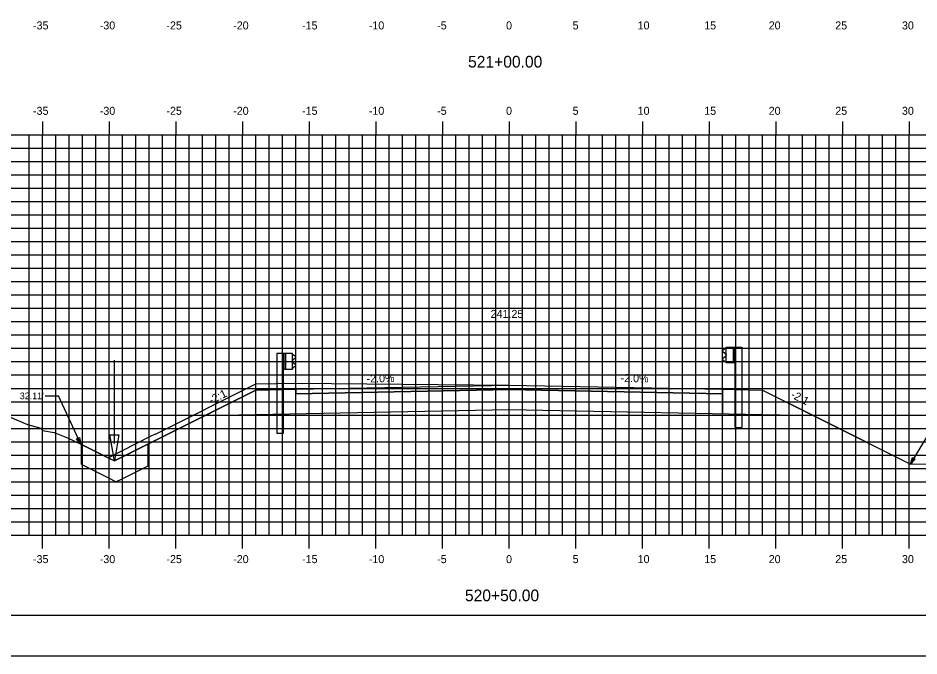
# Model space of a CAD drawing. Extents: x 1170543 to 1177585, y 609599 to 610623.
# Drawn here: x 1174433.2 to 1174500.8, y 609598.8 to 609646.6 of the extents above; entities that cross this region are included whole.
import ezdxf

# ---------------------------------------------------------------- set-up
doc = ezdxf.new("R2010")
doc.units = 0
for name, color, linetype in [('ANNOTATION', 7, 'Continuous'), ('BORDER', 7, 'Continuous'), ('D_Drainage_Ditch_Line', 7, 'Continuous'), ('D_Guardrail_Beam_Lt', 7, 'Continuous'), ('D_Guardrail_Beam_Rt', 7, 'Continuous'), ('D_Roadway_Centerline', 7, 'Continuous'), ('D_Roadway_Centerline_Text', 7, 'Continuous'), ('D_Roadway_Edge_Shoulder', 7, 'Continuous'), ('D_Roadway_Edge_TW', 7, 'Continuous'), ('D_Roadway_Pavement', 7, 'Continuous'), ('D_Roadway_SlopeLines', 7, 'Continuous'), ('D_Roadway_SubGrade', 7, 'Continuous'), ('H_V ANNOTATION', 7, 'Continuous'), ('MAJOR', 7, 'Continuous'), ('MINOR', 7, 'Continuous'), ('PATTERNING', 7, 'Continuous'), ('PLOT BOUNDARY', 7, 'Continuous'), ('S_Roadway_Centerline', 7, 'Continuous'), ('SHADING', 7, 'Continuous')]:
    doc.layers.add(name, color=color, linetype=linetype)

msp = doc.modelspace()

# ---------------------------------------------------------------- linework, layer by layer
at = {"layer": 'ANNOTATION'}
for p, q in [((1174435.232, 609618.306), (1174436.232, 609618.306)), ((1174437.916, 609614.683), (1174436.232, 609618.306)), ((1174500.126, 609613.197), (1174501.511, 609615.465)), ((1174437.925, 609614.679), (1174440.425, 609613.429)), ((1174442.925, 609614.679), (1174442.925, 609613.048)), ((1174442.925, 609613.048), (1174440.925, 609612.048)), ((1174440.925, 609612.048), (1174440.556, 609611.863))]:
    msp.add_line(p, q, dxfattribs=at)
for points in [[(1174437.819, 609615.189), (1174437.916, 609614.683), (1174437.592, 609615.084)], [(1174500.493, 609613.559), (1174500.126, 609613.197), (1174500.28, 609613.689)]]:
    msp.add_lwpolyline(points, close=True, dxfattribs=at)
msp.add_lwpolyline([(1174437.925, 609614.679), (1174437.925, 609613.179), (1174439.925, 609612.179), (1174440.556, 609611.863)], dxfattribs=at)
at = {"layer": 'BORDER'}
msp.add_line((1174395.044, 609601.872), (1174555.044, 609601.872), dxfattribs=at)
at = {"layer": 'D_Drainage_Ditch_Line'}
msp.add_line((1174440.425, 609614.741), (1174440.425, 609620.985), dxfattribs=at)
msp.add_lwpolyline([(1174440.097, 609615.397), (1174440.753, 609615.397), (1174440.425, 609613.429)], close=True, dxfattribs=at)
at = {"layer": 'D_Guardrail_Beam_Lt'}
for p, q in [((1174452.614, 609621.484), (1174452.614, 609615.484)), ((1174453.085, 609621.484), (1174452.614, 609621.484)), ((1174453.773, 609621.484), (1174453.085, 609621.484)), ((1174453.085, 609621.484), (1174453.085, 609620.317)), ((1174453.148, 609621.484), (1174453.148, 609620.317)), ((1174453.252, 609621.484), (1174453.252, 609620.317)), ((1174453.773, 609620.317), (1174453.773, 609621.484)), ((1174453.773, 609621.401), (1174453.847, 609621.386)), ((1174454.006, 609621.136), (1174453.811, 609621)), ((1174453.863, 609621.379), (1174454.006, 609621.279)), ((1174453.847, 609620.415), (1174453.773, 609620.401)), ((1174453.777, 609620.936), (1174453.777, 609620.865)), ((1174453.811, 609620.801), (1174454.006, 609620.665)), ((1174454.006, 609620.522), (1174453.863, 609620.422)), ((1174453.085, 609620.317), (1174453.773, 609620.317)), ((1174453.106, 609615.484), (1174453.106, 609620.317)), ((1174453.106, 609615.484), (1174452.614, 609615.484))]:
    msp.add_line(p, q, dxfattribs=at)
for centre, major_axis, start_param, end_param in [((1174453.839, 609621.345), (0.0417, 0), 0.959931, 1.376053), ((1174453.956, 609621.208), (0.0877, 0), 5.323254, 7.243116), ((1174453.856, 609620.936), (-0.0789, 0), 5.323254, 6.283185), ((1174453.856, 609620.865), (-0.0789, 0), 6.283185, 7.243116), ((1174453.839, 609620.456), (0.0417, 0), 4.907132, 5.323254), ((1174453.956, 609620.593), (0.0877, 0), 5.323254, 7.243116)]:
    msp.add_ellipse(centre, major_axis=major_axis, ratio=0.995501, start_param=start_param, end_param=end_param, dxfattribs=at)
at = {"layer": 'D_Guardrail_Beam_Rt'}
for p, q in [((1174486.224, 609621.843), (1174486.081, 609621.743)), ((1174486.314, 609621.864), (1174486.24, 609621.849)), ((1174486.314, 609621.947), (1174487.002, 609621.947)), ((1174486.314, 609620.781), (1174486.314, 609621.947)), ((1174486.835, 609621.947), (1174486.835, 609620.781)), ((1174486.939, 609621.947), (1174486.939, 609620.781)), ((1174487.002, 609621.947), (1174487.473, 609621.947)), ((1174487.002, 609621.947), (1174487.002, 609620.781)), ((1174487.473, 609621.947), (1174487.473, 609615.947)), ((1174486.081, 609621.6), (1174486.276, 609621.464)), ((1174486.276, 609621.265), (1174486.081, 609621.128)), ((1174486.31, 609621.399), (1174486.31, 609621.329)), ((1174486.081, 609620.985), (1174486.224, 609620.885)), ((1174486.24, 609620.879), (1174486.314, 609620.864)), ((1174487.002, 609620.781), (1174486.314, 609620.781)), ((1174486.981, 609615.947), (1174486.981, 609620.781)), ((1174486.981, 609615.947), (1174487.473, 609615.947))]:
    msp.add_line(p, q, dxfattribs=at)
for centre, major_axis, start_param, end_param in [((1174486.131, 609621.671), (-0.0877, 0), 5.323254, 7.243116), ((1174486.248, 609621.809), (-0.0417, 0), 4.907132, 5.323254), ((1174486.131, 609621.057), (-0.0877, 0), 5.323254, 7.243116), ((1174486.231, 609621.399), (0.0789, 0), 0, 0.959931), ((1174486.231, 609621.329), (0.0789, 0), 5.323254, 6.283185), ((1174486.248, 609620.919), (-0.0417, 0), 0.959931, 1.376053)]:
    msp.add_ellipse(centre, major_axis=major_axis, ratio=0.995501, start_param=start_param, end_param=end_param, dxfattribs=at)
at = {"layer": 'D_Roadway_Centerline'}
msp.add_lwpolyline([(1174440.425, 609613.429), (1174446.182, 609616.308), (1174451.043, 609618.738), (1174454.043, 609618.798), (1174470.043, 609619.118), (1174486.043, 609618.798), (1174489.043, 609618.738), (1174493.904, 609616.308), (1174500.126, 609613.197)], dxfattribs=at)
at = {"layer": 'D_Roadway_Edge_Shoulder'}
for points in [[(1174454.043, 609618.798), (1174454.043, 609618.465)], [(1174486.043, 609618.798), (1174486.043, 609618.465)]]:
    msp.add_lwpolyline(points, dxfattribs=at)
at = {"layer": 'D_Roadway_Edge_TW'}
msp.add_lwpolyline([(1174454.043, 609618.465), (1174454.043, 609618.798), (1174470.043, 609619.118), (1174486.043, 609618.798), (1174486.043, 609618.465), (1174470.043, 609618.785)], close=True, dxfattribs=at)
at = {"layer": 'D_Roadway_Pavement'}
msp.add_lwpolyline([(1174454.043, 609618.465), (1174454.043, 609618.465), (1174470.043, 609618.785), (1174486.043, 609618.465), (1174486.043, 609618.465), (1174470.043, 609618.785)], close=True, dxfattribs=at)
for points in [[(1174454.043, 609618.465), (1174454.043, 609618.465)], [(1174454.043, 609618.465), (1174454.043, 609618.465)], [(1174486.043, 609618.465), (1174486.043, 609618.465)], [(1174486.043, 609618.465), (1174486.043, 609618.465)]]:
    msp.add_lwpolyline(points, dxfattribs=at)
at = {"layer": 'D_Roadway_SlopeLines'}
for p, q in [((1174439.961, 609613.661), (1174440.425, 609613.429)), ((1174500.126, 609613.197), (1174500.126, 609613.197))]:
    msp.add_line(p, q, dxfattribs=at)
for points in [[(1174451.043, 609618.738), (1174440.425, 609613.429)], [(1174489.043, 609618.738), (1174500.126, 609613.197)]]:
    msp.add_lwpolyline(points, dxfattribs=at)
at = {"layer": 'D_Roadway_SubGrade'}
for p, q in [((1174451.043, 609618.738), (1174446.182, 609616.308)), ((1174454.043, 609618.798), (1174451.043, 609618.738)), ((1174454.043, 609616.965), (1174454.043, 609618.798)), ((1174454.043, 609618.465), (1174470.043, 609618.785)), ((1174454.043, 609616.965), (1174454.043, 609618.465)), ((1174470.043, 609618.785), (1174486.043, 609618.465)), ((1174486.043, 609618.465), (1174486.043, 609616.965))]:
    msp.add_line(p, q, dxfattribs=at)
msp.add_lwpolyline([(1174486.043, 609616.965), (1174486.043, 609618.798), (1174489.043, 609618.738), (1174492.863, 609616.829)], dxfattribs=at)
at = {"layer": 'MAJOR'}
for p, q in [((1174435.043, 609638.874), (1174435.043, 609637.872)), ((1174440.043, 609638.874), (1174440.043, 609637.872)), ((1174445.043, 609638.874), (1174445.043, 609637.872)), ((1174450.043, 609638.874), (1174450.043, 609637.872)), ((1174455.043, 609638.874), (1174455.043, 609637.872)), ((1174460.043, 609638.874), (1174460.043, 609637.872)), ((1174465.043, 609638.874), (1174465.043, 609637.872)), ((1174470.043, 609638.874), (1174470.043, 609637.872)), ((1174475.043, 609638.874), (1174475.043, 609637.872)), ((1174480.043, 609638.874), (1174480.043, 609637.872)), ((1174485.043, 609638.874), (1174485.043, 609637.872)), ((1174490.043, 609638.874), (1174490.043, 609637.872)), ((1174495.043, 609638.874), (1174495.043, 609637.872)), ((1174500.043, 609638.874), (1174500.043, 609637.872)), ((1174400.043, 609637.872), (1174540.043, 609637.872)), ((1174400.043, 609637.872), (1174540.043, 609637.872)), ((1174435.043, 609607.872), (1174435.043, 609637.872)), ((1174440.043, 609607.872), (1174440.043, 609637.872)), ((1174445.043, 609607.872), (1174445.043, 609637.872)), ((1174450.043, 609607.872), (1174450.043, 609637.872)), ((1174455.043, 609607.872), (1174455.043, 609637.872)), ((1174460.043, 609607.872), (1174460.043, 609637.872)), ((1174465.043, 609607.872), (1174465.043, 609637.872)), ((1174470.043, 609607.872), (1174470.043, 609637.872)), ((1174475.043, 609607.872), (1174475.043, 609637.872)), ((1174480.043, 609607.872), (1174480.043, 609637.872)), ((1174485.043, 609607.872), (1174485.043, 609637.872)), ((1174490.043, 609607.872), (1174490.043, 609637.872)), ((1174495.043, 609607.872), (1174495.043, 609637.872)), ((1174500.043, 609607.872), (1174500.043, 609637.872)), ((1174400.043, 609632.872), (1174540.043, 609632.872)), ((1174400.043, 609627.872), (1174540.043, 609627.872)), ((1174400.043, 609622.872), (1174540.043, 609622.872)), ((1174400.043, 609617.872), (1174540.043, 609617.872)), ((1174400.043, 609612.872), (1174540.043, 609612.872)), ((1174400.043, 609607.872), (1174540.043, 609607.872)), ((1174400.043, 609607.872), (1174540.043, 609607.872)), ((1174435.043, 609606.87), (1174435.043, 609607.872)), ((1174440.043, 609606.87), (1174440.043, 609607.872)), ((1174445.043, 609606.87), (1174445.043, 609607.872)), ((1174450.043, 609606.87), (1174450.043, 609607.872)), ((1174455.043, 609606.87), (1174455.043, 609607.872)), ((1174460.043, 609606.87), (1174460.043, 609607.872)), ((1174465.043, 609606.87), (1174465.043, 609607.872)), ((1174470.043, 609606.87), (1174470.043, 609607.872)), ((1174475.043, 609606.87), (1174475.043, 609607.872)), ((1174480.043, 609606.87), (1174480.043, 609607.872)), ((1174485.043, 609606.87), (1174485.043, 609607.872)), ((1174490.043, 609606.87), (1174490.043, 609607.872)), ((1174495.043, 609606.87), (1174495.043, 609607.872)), ((1174500.043, 609606.87), (1174500.043, 609607.872))]:
    msp.add_line(p, q, dxfattribs=at)
at = {"layer": 'MINOR'}
for p, q in [((1174434.043, 609607.872), (1174434.043, 609637.872)), ((1174436.043, 609607.872), (1174436.043, 609637.872)), ((1174437.043, 609607.872), (1174437.043, 609637.872)), ((1174438.043, 609607.872), (1174438.043, 609637.872)), ((1174439.043, 609607.872), (1174439.043, 609637.872)), ((1174441.043, 609607.872), (1174441.043, 609637.872)), ((1174442.043, 609607.872), (1174442.043, 609637.872)), ((1174443.043, 609607.872), (1174443.043, 609637.872)), ((1174444.043, 609607.872), (1174444.043, 609637.872)), ((1174446.043, 609607.872), (1174446.043, 609637.872)), ((1174447.043, 609607.872), (1174447.043, 609637.872)), ((1174448.043, 609607.872), (1174448.043, 609637.872)), ((1174449.043, 609607.872), (1174449.043, 609637.872)), ((1174451.043, 609607.872), (1174451.043, 609637.872)), ((1174452.043, 609607.872), (1174452.043, 609637.872)), ((1174453.043, 609607.872), (1174453.043, 609637.872)), ((1174454.043, 609607.872), (1174454.043, 609637.872)), ((1174456.043, 609607.872), (1174456.043, 609637.872)), ((1174457.043, 609607.872), (1174457.043, 609637.872)), ((1174458.043, 609607.872), (1174458.043, 609637.872)), ((1174459.043, 609607.872), (1174459.043, 609637.872)), ((1174461.043, 609607.872), (1174461.043, 609637.872)), ((1174462.043, 609607.872), (1174462.043, 609637.872)), ((1174463.043, 609607.872), (1174463.043, 609637.872)), ((1174464.043, 609607.872), (1174464.043, 609637.872)), ((1174466.043, 609607.872), (1174466.043, 609637.872)), ((1174467.043, 609607.872), (1174467.043, 609637.872)), ((1174468.043, 609607.872), (1174468.043, 609637.872)), ((1174469.043, 609607.872), (1174469.043, 609637.872)), ((1174471.043, 609607.872), (1174471.043, 609637.872)), ((1174472.043, 609607.872), (1174472.043, 609637.872)), ((1174473.043, 609607.872), (1174473.043, 609637.872)), ((1174474.043, 609607.872), (1174474.043, 609637.872)), ((1174476.043, 609607.872), (1174476.043, 609637.872)), ((1174477.043, 609607.872), (1174477.043, 609637.872)), ((1174478.043, 609607.872), (1174478.043, 609637.872)), ((1174479.043, 609607.872), (1174479.043, 609637.872)), ((1174481.043, 609607.872), (1174481.043, 609637.872)), ((1174482.043, 609607.872), (1174482.043, 609637.872)), ((1174483.043, 609607.872), (1174483.043, 609637.872)), ((1174484.043, 609607.872), (1174484.043, 609637.872)), ((1174486.043, 609607.872), (1174486.043, 609637.872)), ((1174487.043, 609607.872), (1174487.043, 609637.872)), ((1174488.043, 609607.872), (1174488.043, 609637.872)), ((1174489.043, 609607.872), (1174489.043, 609637.872)), ((1174491.043, 609607.872), (1174491.043, 609637.872)), ((1174492.043, 609607.872), (1174492.043, 609637.872)), ((1174493.043, 609607.872), (1174493.043, 609637.872)), ((1174494.043, 609607.872), (1174494.043, 609637.872)), ((1174496.043, 609607.872), (1174496.043, 609637.872)), ((1174497.043, 609607.872), (1174497.043, 609637.872)), ((1174498.043, 609607.872), (1174498.043, 609637.872)), ((1174499.043, 609607.872), (1174499.043, 609637.872)), ((1174400.043, 609636.872), (1174540.043, 609636.872)), ((1174400.043, 609635.872), (1174540.043, 609635.872)), ((1174400.043, 609634.872), (1174540.043, 609634.872)), ((1174400.043, 609633.872), (1174540.043, 609633.872)), ((1174400.043, 609631.872), (1174540.043, 609631.872)), ((1174400.043, 609630.872), (1174540.043, 609630.872)), ((1174400.043, 609629.872), (1174540.043, 609629.872)), ((1174400.043, 609628.872), (1174540.043, 609628.872)), ((1174400.043, 609626.872), (1174540.043, 609626.872)), ((1174400.043, 609625.872), (1174540.043, 609625.872)), ((1174400.043, 609624.872), (1174540.043, 609624.872)), ((1174400.043, 609623.872), (1174540.043, 609623.872)), ((1174400.043, 609621.872), (1174540.043, 609621.872)), ((1174400.043, 609620.872), (1174540.043, 609620.872)), ((1174400.043, 609619.872), (1174540.043, 609619.872)), ((1174400.043, 609618.872), (1174540.043, 609618.872)), ((1174400.043, 609616.872), (1174540.043, 609616.872)), ((1174400.043, 609615.872), (1174540.043, 609615.872)), ((1174400.043, 609614.872), (1174540.043, 609614.872)), ((1174400.043, 609613.872), (1174540.043, 609613.872)), ((1174400.043, 609611.872), (1174540.043, 609611.872)), ((1174400.043, 609610.872), (1174540.043, 609610.872)), ((1174400.043, 609609.872), (1174540.043, 609609.872)), ((1174400.043, 609608.872), (1174540.043, 609608.872))]:
    msp.add_line(p, q, dxfattribs=at)
at = {"layer": 'PATTERNING'}
msp.add_lwpolyline([(1174440.425, 609613.429), (1174442.425, 609614.429), (1174442.925, 609614.679)], dxfattribs=at)
at = {"layer": 'PLOT BOUNDARY'}
msp.add_lwpolyline([(1174386.95, 609598.813), (1174556.95, 609598.813), (1174556.95, 609708.813), (1174386.95, 609708.813)], close=True, dxfattribs=at)
at = {"layer": 'S_Roadway_Centerline'}
msp.add_lwpolyline([(1174400.043, 609630.567), (1174433.912, 609616.156), (1174433.915, 609616.155), (1174433.915, 609616.154), (1174433.915, 609616.154), (1174433.915, 609616.154), (1174433.915, 609616.154), (1174433.916, 609616.154), (1174434.916, 609615.886), (1174435.026, 609615.712), (1174435.027, 609615.712), (1174435.916, 609615.551), (1174436.916, 609615.15), (1174437.916, 609614.683), (1174439.961, 609613.661), (1174443.145, 609615.278), (1174443.467, 609615.438), (1174443.469, 609615.438), (1174443.513, 609615.437), (1174443.513, 609615.437), (1174443.513, 609615.437), (1174451.043, 609619.202), (1174451.043, 609619.202), (1174451.043, 609619.202), (1174454.043, 609619.262), (1174454.044, 609619.262), (1174470.043, 609619.119), (1174470.044, 609619.119), (1174486.043, 609618.799), (1174489.043, 609618.739), (1174489.043, 609618.739), (1174492.429, 609617.046), (1174492.429, 609617.046), (1174500.126, 609613.197), (1174500.126, 609613.197), (1174500.151, 609613.208), (1174500.175, 609613.215), (1174500.199, 609613.22), (1174500.223, 609613.221), (1174500.223, 609613.221), (1174500.223, 609613.221), (1174500.223, 609613.221), (1174500.273, 609613.221), (1174500.274, 609613.221), (1174519.389, 609613.138)], dxfattribs=at)
at = {"layer": 'SHADING'}
msp.add_lwpolyline([(1174447.224, 609616.829), (1174470.043, 609617.285), (1174492.863, 609616.829)], dxfattribs=at)

# ---------------------------------------------------------------- texts
at = {"layer": 'ANNOTATION'}
for s, rotation, p in [('-2.0%', 1.14576, (1174459.346, 609619.305)), ('-2.0%', 358.85424, (1174478.386, 609619.352)), ('-2:1', 26.56505, (1174447.693, 609617.675)), ('-2:1', 333.43495, (1174491.098, 609618.211))]:
    msp.add_text(s, height=0.6, rotation=rotation, dxfattribs=at).set_placement(p)
msp.add_text("32.11'", height=0.5, dxfattribs=at).set_placement((1174433.333, 609618.056))
at = {"layer": 'D_Roadway_Centerline'}
for s, p in [('C', (1174470.038, 609619.118)), ('L', (1174470.043, 609619.111))]:
    msp.add_text(s, height=0.0146, dxfattribs=at).set_placement(p)
at = {"layer": 'D_Roadway_Centerline_Text'}
msp.add_text('241.25', height=0.6, dxfattribs=at).set_placement((1174468.644, 609624.15))
at = {"layer": 'H_V ANNOTATION'}
for s, height, p in [('-35', 0.6, (1174434.324, 609645.772)), ('-30', 0.6, (1174439.332, 609645.772)), ('-25', 0.6, (1174444.329, 609645.772)), ('-20', 0.6, (1174449.337, 609645.772)), ('-15', 0.6, (1174454.5, 609645.772)), ('-10', 0.6, (1174459.508, 609645.772)), ('-5', 0.6, (1174464.634, 609645.772)), ('0', 0.6, (1174469.802, 609645.772)), ('5', 0.6, (1174474.794, 609645.772)), ('10', 0.6, (1174479.669, 609645.772)), ('15', 0.6, (1174484.661, 609645.772)), ('20', 0.6, (1174489.497, 609645.772)), ('25', 0.6, (1174494.489, 609645.772)), ('30', 0.6, (1174499.492, 609645.772)), ('521+00.00', 0.875, (1174466.953, 609642.915)), ('-35', 0.6, (1174434.324, 609639.372)), ('-30', 0.6, (1174439.332, 609639.372)), ('-25', 0.6, (1174444.329, 609639.372)), ('-20', 0.6, (1174449.337, 609639.372)), ('-15', 0.6, (1174454.5, 609639.372)), ('-10', 0.6, (1174459.508, 609639.372)), ('-5', 0.6, (1174464.634, 609639.372)), ('0', 0.6, (1174469.802, 609639.372)), ('5', 0.6, (1174474.794, 609639.372)), ('10', 0.6, (1174479.669, 609639.372)), ('15', 0.6, (1174484.661, 609639.372)), ('20', 0.6, (1174489.497, 609639.372)), ('25', 0.6, (1174494.489, 609639.372)), ('30', 0.6, (1174499.492, 609639.372)), ('-35', 0.6, (1174434.324, 609605.772)), ('-30', 0.6, (1174439.332, 609605.772)), ('-25', 0.6, (1174444.329, 609605.772)), ('-20', 0.6, (1174449.337, 609605.772)), ('-15', 0.6, (1174454.5, 609605.772)), ('-10', 0.6, (1174459.508, 609605.772)), ('-5', 0.6, (1174464.634, 609605.772)), ('0', 0.6, (1174469.802, 609605.772)), ('5', 0.6, (1174474.794, 609605.772)), ('10', 0.6, (1174479.669, 609605.772)), ('15', 0.6, (1174484.661, 609605.772)), ('20', 0.6, (1174489.497, 609605.772)), ('25', 0.6, (1174494.489, 609605.772)), ('30', 0.6, (1174499.492, 609605.772)), ('520+50.00', 0.875, (1174466.719, 609602.915))]:
    msp.add_text(s, height=height, dxfattribs=at).set_placement(p)

doc.saveas('drawing.dxf')
